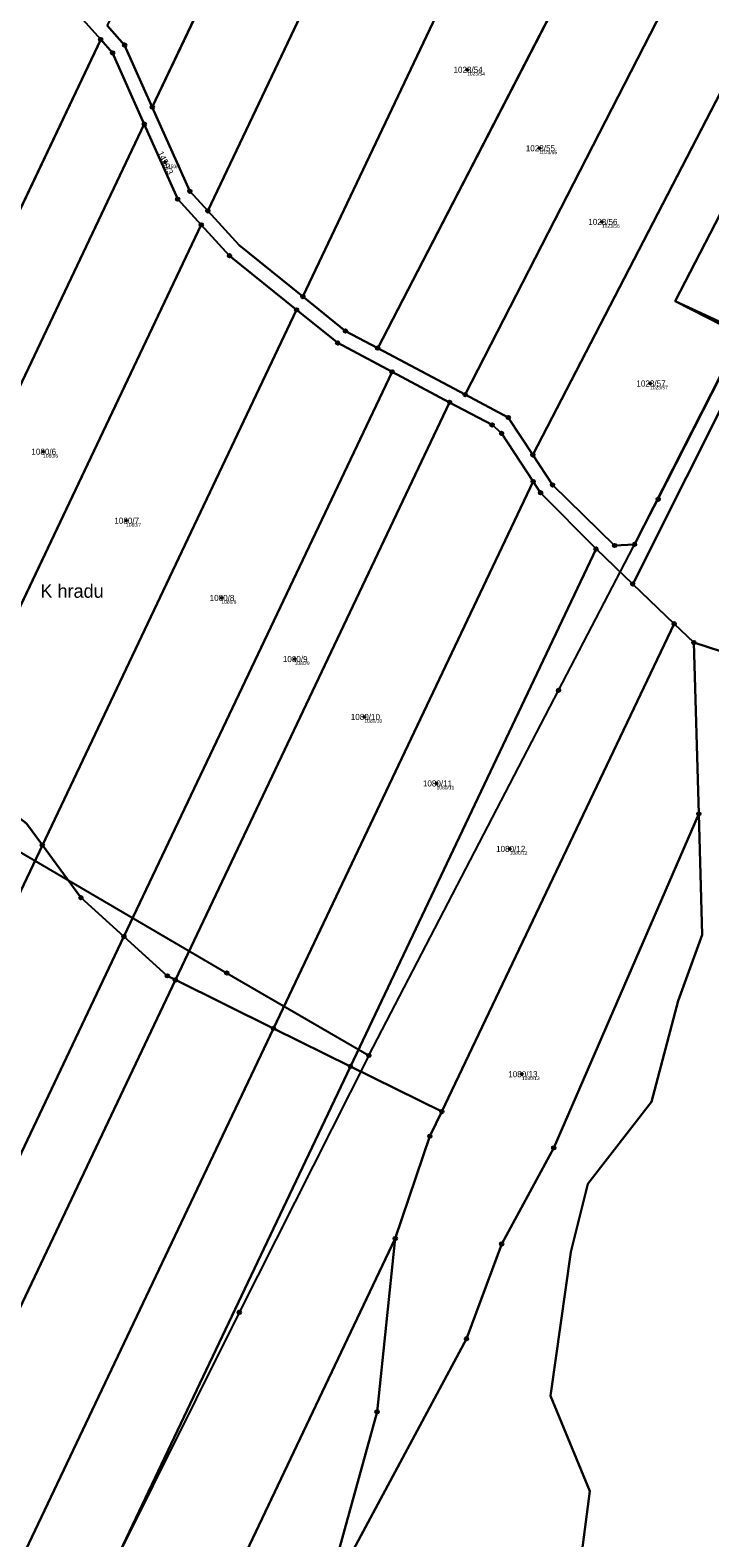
# Model space of a CAD drawing. Extents: x -761891 to -756141, y -1178507 to -1171885.
# Drawn here: x -759047.8 to -758856.6, y -1173401.7 to -1172977.6 of the extents above; entities that cross this region are included whole.
import ezdxf

# ---------------------------------------------------------------- set-up
doc = ezdxf.new("R2010")
doc.units = 0
for name, color, linetype in [('Definiční body', 7, 'Continuous'), ('Hranice parcel', 7, 'Continuous'), ('Parcelní čísla', 7, 'Continuous'), ('Polygon parcely', 7, 'Continuous'), ('Pop  PČ popisy', 7, 'Continuous'), ('Poz předměty', 7, 'Continuous'), ('Značky bodu BP', 7, 'Continuous')]:
    doc.layers.add(name, color=color, linetype=linetype)

msp = doc.modelspace()

# ---------------------------------------------------------------- linework, layer by layer
at = {"layer": 'Definiční body'}
for centre in [(-758924.89, -1172988.79), (-758904.55, -1173010.87), (-759009.84, -1173014.81), (-758886.97, -1173031.58), (-758873.43, -1173077.03), (-759044.18, -1173096.21), (-759020.83, -1173115.62), (-758994.02, -1173137.34), (-758973.43, -1173154.55), (-758953.78, -1173170.81), (-758933.49, -1173189.53), (-758912.9, -1173207.93), (-758909.48, -1173271.3)]:
    msp.add_circle(centre, 0.25, dxfattribs=at)
at = {"layer": 'Hranice parcel'}
for p, q in [((-758941.15, -1172847.07), (-759013.46, -1172999.31)), ((-758997.84, -1173028.51), (-758922.19, -1172869.19)), ((-758897.84, -1172898.31), (-758971.1, -1173052.59)), ((-758950.06, -1173067.08), (-758876.21, -1172924.39)), ((-758925.42, -1173080.16), (-758857.25, -1172947.32)), ((-758838.53, -1172965.97), (-758906.41, -1173097.14)), ((-759110.27, -1173153.54), (-759027.99, -1172980.29)), ((-759093.02, -1173166.82), (-759015.72, -1173004.07)), ((-758853.66, -1173029.42), (-758866.34, -1173053.92)), ((-758999.7, -1173032.41), (-759071.43, -1173183.44)), ((-758972.87, -1173056.3), (-759044.39, -1173206.89)), ((-758866.34, -1173053.92), (-758848.76, -1173062.86)), ((-758866.34, -1173053.92), (-758785.78, -1173091.07)), ((-758925.42, -1173080.16), (-758950.06, -1173067.08)), ((-759021.44, -1173232.6), (-758946, -1173073.76)), ((-758946, -1173073.76), (-758929.82, -1173082.35)), ((-758929.82, -1173082.35), (-759006.97, -1173244.78)), ((-758979.37, -1173258.41), (-758906.31, -1173104.59)), ((-758888.62, -1173123.58), (-758957.74, -1173269.1)), ((-758888.62, -1173123.58), (-758878.3, -1173133.45)), ((-758866.65, -1173144.6), (-758878.3, -1173133.45)), ((-758866.65, -1173144.6), (-758932, -1173281.82)), ((-758861.12, -1173149.89), (-758866.65, -1173144.6)), ((-758861.12, -1173149.89), (-758859.72, -1173198.1)), ((-759006.97, -1173244.78), (-758979.37, -1173258.41)), ((-758957.74, -1173269.1), (-758979.37, -1173258.41)), ((-758932, -1173281.82), (-758957.74, -1173269.1))]:
    msp.add_line(p, q, dxfattribs=at)
for points in [[(-759027.99, -1172980.29), (-759042.3, -1172964.23), (-759048.6, -1172956.13)], [(-759013.46, -1172999.31), (-759021.24, -1172981.85), (-759026.12, -1172976.37)], [(-759027.99, -1172980.29), (-759024.64, -1172984.05), (-759015.72, -1173004.07)], [(-758997.84, -1173028.51), (-759002.92, -1173022.98), (-759013.46, -1172999.31)], [(-759015.72, -1173004.07), (-759006.31, -1173025.2), (-758999.7, -1173032.41)], [(-758971.1, -1173052.59), (-758989, -1173038.15), (-758997.84, -1173028.51)], [(-758999.7, -1173032.41), (-758991.74, -1173041.08), (-758972.87, -1173056.3)], [(-758950.06, -1173067.08), (-758959.1, -1173062.27), (-758971.1, -1173052.59)], [(-758972.87, -1173056.3), (-758961.31, -1173065.63), (-758946, -1173073.76)], [(-758848.76, -1173062.86), (-758850.91, -1173069.44), (-758877.82, -1173122.28), (-758883.39, -1173122.61), (-758900.88, -1173105.58), (-758906.41, -1173097.14)], [(-758878.3, -1173133.45), (-758848.06, -1173073.24), (-758843.53, -1173071.28), (-758773.57, -1173106.7), (-758665.79, -1173159.07), (-758658.28, -1173162.49), (-758647.4, -1173162.69)], [(-758929.82, -1173082.35), (-758917.87, -1173088.7), (-758915.19, -1173091.03), (-758906.31, -1173104.59)], [(-758906.41, -1173097.14), (-758913.32, -1173086.59), (-758925.42, -1173080.16)], [(-758906.31, -1173104.59), (-758904.23, -1173107.77), (-758888.62, -1173123.58)], [(-758644.5, -1173204.69), (-758658.52, -1173215.8), (-758759.68, -1173182.89), (-758861.12, -1173149.89)], [(-759044.39, -1173206.89), (-759048.85, -1173200.83), (-759071.43, -1173183.44)], [(-758859.72, -1173198.1), (-758900.52, -1173292.02), (-758915.17, -1173319.04), (-758925.08, -1173345.71), (-758965.24, -1173420.52)], [(-758859.72, -1173198.1), (-758858.73, -1173232.12), (-758865.56, -1173250.71), (-758873.01, -1173279.12), (-758890.92, -1173302.15), (-758895.68, -1173321.35), (-758901.45, -1173361.74), (-758890.41, -1173388.63), (-758893.42, -1173412.3), (-758898.81, -1173424.5), (-758905.09, -1173443.91), (-758901.66, -1173460.48), (-758880.6, -1173490.07), (-758873.18, -1173516.28)], [(-759044.39, -1173206.89), (-759120.74, -1173367.64), (-759198.13, -1173530.58), (-759274.48, -1173691.33)], [(-759021.44, -1173232.6), (-759033.54, -1173221.64), (-759044.39, -1173206.89)], [(-759021.44, -1173232.6), (-759093.6, -1173384.53), (-759170.13, -1173545.66), (-759245.99, -1173705.38)], [(-759006.97, -1173244.78), (-759009.25, -1173243.65), (-759021.44, -1173232.6)], [(-759006.97, -1173244.78), (-759077.69, -1173393.68), (-759154.01, -1173554.37), (-759229.58, -1173713.48)], [(-759201.98, -1173727.1), (-759126.86, -1173568.94), (-759050.89, -1173408.99), (-758979.37, -1173258.41)], [(-758957.74, -1173269.1), (-759029.82, -1173420.86), (-759105.6, -1173580.41), (-759180.34, -1173737.77)], [(-758932, -1173281.82), (-758935.4, -1173288.74), (-758945.12, -1173317.54)], [(-758945.12, -1173317.54), (-759013.75, -1173462.04), (-759082.84, -1173607.51), (-759151.47, -1173752.01)], [(-758945.12, -1173317.54), (-758950.22, -1173366.25), (-758965.24, -1173420.52)]]:
    msp.add_lwpolyline(points, dxfattribs=at)
at = {"layer": 'Polygon parcely'}
for points in [[(-759026.12, -1172976.37), (-759021.24, -1172981.85), (-759013.46, -1172999.31), (-758941.15, -1172847.07), (-758952.31, -1172834.05), (-758956.31, -1172829.39)], [(-758941.15, -1172847.07), (-759013.46, -1172999.31), (-759002.92, -1173022.98), (-758997.84, -1173028.51), (-758922.19, -1172869.19)], [(-758922.19, -1172869.19), (-758997.84, -1173028.51), (-758989, -1173038.15), (-758971.1, -1173052.59), (-758897.84, -1172898.31), (-758917.29, -1172874.91)], [(-758876.21, -1172924.39), (-758885.77, -1172912.83), (-758897.84, -1172898.31), (-758971.1, -1173052.59), (-758959.1, -1173062.27), (-758950.06, -1173067.08)], [(-758925.42, -1173080.16), (-758857.25, -1172947.32), (-758876.21, -1172924.39), (-758950.06, -1173067.08)], [(-758838.53, -1172965.97), (-758857.25, -1172947.32), (-758925.42, -1173080.16), (-758913.32, -1173086.59), (-758906.41, -1173097.14)], [(-759048.6, -1172956.13), (-759133.77, -1173135.44), (-759110.27, -1173153.54), (-759027.99, -1172980.29), (-759042.3, -1172964.23)], [(-758906.41, -1173097.14), (-758900.88, -1173105.58), (-758883.39, -1173122.61), (-758877.82, -1173122.28), (-758850.91, -1173069.44), (-758848.76, -1173062.86), (-758866.34, -1173053.92), (-758853.66, -1173029.42), (-758844.2, -1173011.35), (-758837.88, -1172999.69), (-758827.32, -1172977.14), (-758838.53, -1172965.97)], [(-759093.02, -1173166.82), (-759015.72, -1173004.07), (-759024.64, -1172984.05), (-759027.99, -1172980.29), (-759110.27, -1173153.54)], [(-758999.7, -1173032.41), (-759006.31, -1173025.2), (-759015.72, -1173004.07), (-759093.02, -1173166.82), (-759071.43, -1173183.44)], [(-758866.34, -1173053.92), (-758785.78, -1173091.07), (-758774.68, -1173070.97), (-758781.77, -1173067.24), (-758853.66, -1173029.42)], [(-759071.43, -1173183.44), (-759048.85, -1173200.83), (-759044.39, -1173206.89), (-758972.87, -1173056.3), (-758991.74, -1173041.08), (-758999.7, -1173032.41)], [(-759044.39, -1173206.89), (-759033.54, -1173221.64), (-759021.44, -1173232.6), (-758946, -1173073.76), (-758961.31, -1173065.63), (-758972.87, -1173056.3)], [(-758785.78, -1173091.07), (-758866.34, -1173053.92), (-758848.76, -1173062.86), (-758787.42, -1173094.05)], [(-758929.82, -1173082.35), (-758946, -1173073.76), (-759021.44, -1173232.6), (-759009.25, -1173243.65), (-759006.97, -1173244.78)], [(-758861.12, -1173149.89), (-758759.68, -1173182.89), (-758658.52, -1173215.8), (-758644.5, -1173204.69), (-758647.4, -1173162.69), (-758658.28, -1173162.49), (-758665.79, -1173159.07), (-758773.57, -1173106.7), (-758843.53, -1173071.28), (-758848.06, -1173073.24), (-758878.3, -1173133.45), (-758866.65, -1173144.6)], [(-758979.37, -1173258.41), (-758906.31, -1173104.59), (-758915.19, -1173091.03), (-758917.87, -1173088.7), (-758929.82, -1173082.35), (-759006.97, -1173244.78)], [(-758888.62, -1173123.58), (-758904.23, -1173107.77), (-758906.31, -1173104.59), (-758979.37, -1173258.41), (-758957.74, -1173269.1)], [(-758957.74, -1173269.1), (-758932, -1173281.82), (-758866.65, -1173144.6), (-758878.3, -1173133.45), (-758888.62, -1173123.58)], [(-758866.65, -1173144.6), (-758932, -1173281.82), (-758935.4, -1173288.74), (-758945.12, -1173317.54), (-758950.22, -1173366.25), (-758965.24, -1173420.52), (-758925.08, -1173345.71), (-758915.17, -1173319.04), (-758900.52, -1173292.02), (-758859.72, -1173198.1), (-758861.12, -1173149.89)], [(-759071.43, -1173183.44), (-759149.49, -1173347.79), (-759227.35, -1173511.72), (-759305.41, -1173676.07), (-759274.48, -1173691.33), (-759198.13, -1173530.58), (-759120.74, -1173367.64), (-759044.39, -1173206.89), (-759048.85, -1173200.83)], [(-759198.13, -1173530.58), (-759274.48, -1173691.33), (-759245.99, -1173705.38), (-759170.13, -1173545.66), (-759093.6, -1173384.53), (-759021.44, -1173232.6), (-759033.54, -1173221.64), (-759044.39, -1173206.89), (-759120.74, -1173367.64)], [(-759093.6, -1173384.53), (-759170.13, -1173545.66), (-759245.99, -1173705.38), (-759229.58, -1173713.48), (-759154.01, -1173554.37), (-759077.69, -1173393.68), (-759006.97, -1173244.78), (-759009.25, -1173243.65), (-759021.44, -1173232.6)], [(-759201.98, -1173727.1), (-759126.86, -1173568.94), (-759050.89, -1173408.99), (-758979.37, -1173258.41), (-759006.97, -1173244.78), (-759077.69, -1173393.68), (-759154.01, -1173554.37), (-759229.58, -1173713.48)], [(-758979.37, -1173258.41), (-759050.89, -1173408.99), (-759126.86, -1173568.94), (-759201.98, -1173727.1), (-759180.34, -1173737.77), (-759105.6, -1173580.41), (-759029.82, -1173420.86), (-758957.74, -1173269.1)], [(-758957.74, -1173269.1), (-759029.82, -1173420.86), (-759105.6, -1173580.41), (-759180.34, -1173737.77), (-759151.47, -1173752.01), (-759082.84, -1173607.51), (-759013.75, -1173462.04), (-758945.12, -1173317.54), (-758935.4, -1173288.74), (-758932, -1173281.82)], [(-759082.84, -1173607.51), (-759151.47, -1173752.01), (-759130.78, -1173762.22), (-759127.38, -1173761.18), (-759057.98, -1173615.46), (-758988.49, -1173469.55), (-758975.59, -1173462.41), (-758965.24, -1173420.52), (-758950.22, -1173366.25), (-758945.12, -1173317.54), (-759013.75, -1173462.04)]]:
    msp.add_lwpolyline(points, close=True, dxfattribs=at)
for points in [[(-759042.3, -1172964.23), (-759027.99, -1172980.29), (-759024.64, -1172984.05), (-759015.72, -1173004.07), (-759006.31, -1173025.2), (-758999.7, -1173032.41), (-758991.74, -1173041.08), (-758972.87, -1173056.3), (-758961.31, -1173065.63), (-758946, -1173073.76), (-758929.82, -1173082.35), (-758917.87, -1173088.7), (-758915.19, -1173091.03), (-758906.31, -1173104.59), (-758904.23, -1173107.77), (-758888.62, -1173123.58), (-758878.3, -1173133.45), (-758848.06, -1173073.24)], [(-758850.91, -1173069.44), (-758877.82, -1173122.28), (-758883.39, -1173122.61), (-758900.88, -1173105.58), (-758906.41, -1173097.14), (-758913.32, -1173086.59), (-758925.42, -1173080.16), (-758950.06, -1173067.08), (-758959.1, -1173062.27), (-758971.1, -1173052.59), (-758989, -1173038.15), (-758997.84, -1173028.51), (-759002.92, -1173022.98), (-759013.46, -1172999.31), (-759021.24, -1172981.85), (-759026.12, -1172976.37)], [(-758759.68, -1173182.89), (-758861.12, -1173149.89), (-758859.72, -1173198.1), (-758858.73, -1173232.12), (-758865.56, -1173250.71), (-758873.01, -1173279.12), (-758890.92, -1173302.15), (-758895.68, -1173321.35), (-758901.45, -1173361.74), (-758890.41, -1173388.63), (-758893.42, -1173412.3), (-758898.81, -1173424.5), (-758905.09, -1173443.91), (-758901.66, -1173460.48), (-758880.6, -1173490.07), (-758873.18, -1173516.28), (-758865.11, -1173525.9), (-758839.06, -1173536.8)], [(-758893.42, -1173412.3), (-758890.41, -1173388.63), (-758901.45, -1173361.74), (-758895.68, -1173321.35), (-758890.92, -1173302.15), (-758873.01, -1173279.12), (-758865.56, -1173250.71), (-758858.73, -1173232.12), (-758859.72, -1173198.1), (-758900.52, -1173292.02), (-758915.17, -1173319.04), (-758925.08, -1173345.71), (-758965.24, -1173420.52)]]:
    msp.add_lwpolyline(points, dxfattribs=at)
at = {"layer": 'Poz předměty'}
for p, q in [((-758871.14, -1173109.61), (-758848.13, -1173064.46)), ((-758899.17, -1173163.34), (-758871.14, -1173109.61)), ((-758952.54, -1173266.06), (-758899.17, -1173163.34)), ((-759053.67, -1173207.1), (-758992.51, -1173242.85)), ((-758992.51, -1173242.85), (-758952.54, -1173266.06)), ((-758952.54, -1173266.06), (-758988.98, -1173338.31)), ((-758988.98, -1173338.31), (-759040.29, -1173441.08))]:
    msp.add_line(p, q, dxfattribs=at)
for centre, radius in [((-758871.14, -1173109.61), 0.5), ((-758871.14, -1173109.61), 0.4), ((-758871.14, -1173109.61), 0.3), ((-758871.14, -1173109.61), 0.2), ((-758871.14, -1173109.61), 0.1), ((-758899.17, -1173163.34), 0.5), ((-758899.17, -1173163.34), 0.4), ((-758899.17, -1173163.34), 0.3), ((-758899.17, -1173163.34), 0.2), ((-758899.17, -1173163.34), 0.1), ((-758992.51, -1173242.85), 0.5), ((-758992.51, -1173242.85), 0.4), ((-758992.51, -1173242.85), 0.3), ((-758992.51, -1173242.85), 0.2), ((-758992.51, -1173242.85), 0.1), ((-758952.54, -1173266.06), 0.5), ((-758952.54, -1173266.06), 0.4), ((-758952.54, -1173266.06), 0.3), ((-758952.54, -1173266.06), 0.2), ((-758952.54, -1173266.06), 0.1), ((-758988.98, -1173338.31), 0.5), ((-758988.98, -1173338.31), 0.4), ((-758988.98, -1173338.31), 0.3), ((-758988.98, -1173338.31), 0.2), ((-758988.98, -1173338.31), 0.1)]:
    msp.add_circle(centre, radius, dxfattribs=at)
at = {"layer": 'Značky bodu BP'}
for centre, radius in [((-759027.99, -1172980.29), 0.5), ((-759027.99, -1172980.29), 0.0303), ((-759021.24, -1172981.85), 0.5), ((-759024.64, -1172984.05), 0.5), ((-759024.64, -1172984.05), 0.0303), ((-759021.24, -1172981.85), 0.0303), ((-759013.46, -1172999.31), 0.5), ((-759013.46, -1172999.31), 0.0303), ((-759015.72, -1173004.07), 0.5), ((-759015.72, -1173004.07), 0.0303), ((-759002.92, -1173022.98), 0.5), ((-759002.92, -1173022.98), 0.0303), ((-759006.31, -1173025.2), 0.5), ((-759006.31, -1173025.2), 0.0303), ((-758997.84, -1173028.51), 0.5), ((-758999.7, -1173032.41), 0.5), ((-758997.84, -1173028.51), 0.0303), ((-758999.7, -1173032.41), 0.0303), ((-758991.74, -1173041.08), 0.5), ((-758991.74, -1173041.08), 0.0303), ((-758971.1, -1173052.59), 0.5), ((-758971.1, -1173052.59), 0.0303), ((-758972.87, -1173056.3), 0.5), ((-758972.87, -1173056.3), 0.0303), ((-758959.1, -1173062.27), 0.5), ((-758961.31, -1173065.63), 0.5), ((-758961.31, -1173065.63), 0.0303), ((-758959.1, -1173062.27), 0.0303), ((-758950.06, -1173067.08), 0.5), ((-758950.06, -1173067.08), 0.0303), ((-758946, -1173073.76), 0.5), ((-758946, -1173073.76), 0.0303), ((-758929.82, -1173082.35), 0.5), ((-758929.82, -1173082.35), 0.0303), ((-758925.42, -1173080.16), 0.5), ((-758925.42, -1173080.16), 0.0303), ((-758913.32, -1173086.59), 0.5), ((-758913.32, -1173086.59), 0.0303), ((-758917.87, -1173088.7), 0.5), ((-758917.87, -1173088.7), 0.0303), ((-758915.19, -1173091.03), 0.5), ((-758915.19, -1173091.03), 0.0303), ((-758906.41, -1173097.14), 0.5), ((-758906.41, -1173097.14), 0.0303), ((-758906.31, -1173104.59), 0.5), ((-758906.31, -1173104.59), 0.0303), ((-758904.23, -1173107.77), 0.5), ((-758904.23, -1173107.77), 0.0303), ((-758900.88, -1173105.58), 0.5), ((-758900.88, -1173105.58), 0.0303), ((-758888.62, -1173123.58), 0.5), ((-758888.62, -1173123.58), 0.0303), ((-758883.39, -1173122.61), 0.5), ((-758883.39, -1173122.61), 0.0303), ((-758877.82, -1173122.28), 0.5), ((-758877.82, -1173122.28), 0.0303), ((-758878.3, -1173133.45), 0.5), ((-758878.3, -1173133.45), 0.0303), ((-758866.65, -1173144.6), 0.5), ((-758866.65, -1173144.6), 0.0303), ((-758861.12, -1173149.89), 0.5), ((-758861.12, -1173149.89), 0.0303), ((-758859.72, -1173198.1), 0.5), ((-758859.72, -1173198.1), 0.0303), ((-759044.39, -1173206.89), 0.5), ((-759044.39, -1173206.89), 0.0303), ((-759033.54, -1173221.64), 0.5), ((-759033.54, -1173221.64), 0.0303), ((-759021.44, -1173232.6), 0.5), ((-759021.44, -1173232.6), 0.0303), ((-759009.25, -1173243.65), 0.5), ((-759009.25, -1173243.65), 0.0303), ((-759006.97, -1173244.78), 0.5), ((-759006.97, -1173244.78), 0.0303), ((-758979.37, -1173258.41), 0.5), ((-758979.37, -1173258.41), 0.0303), ((-758957.74, -1173269.1), 0.5), ((-758957.74, -1173269.1), 0.0303), ((-758932, -1173281.82), 0.5), ((-758932, -1173281.82), 0.0303), ((-758935.4, -1173288.74), 0.5), ((-758935.4, -1173288.74), 0.0303), ((-758900.52, -1173292.02), 0.5), ((-758900.52, -1173292.02), 0.0303), ((-758945.12, -1173317.54), 0.5), ((-758945.12, -1173317.54), 0.0303), ((-758915.17, -1173319.04), 0.5), ((-758915.17, -1173319.04), 0.0303), ((-758925.08, -1173345.71), 0.5), ((-758925.08, -1173345.71), 0.0303), ((-758950.22, -1173366.25), 0.5), ((-758950.22, -1173366.25), 0.0303)]:
    msp.add_circle(centre, radius, dxfattribs=at)

# ---------------------------------------------------------------- texts
at = {"layer": 'Definiční body'}
for s, p in [('1023/54', (-758924.89, -1172990.45)), ('1023/55', (-758904.55, -1173012.53)), ('1450/3', (-759009.84, -1173016.47)), ('1023/56', (-758886.97, -1173033.24)), ('1023/57', (-758873.43, -1173078.69)), ('1080/6', (-759044.18, -1173097.87)), ('1080/7', (-759020.83, -1173117.28)), ('1080/8', (-758994.02, -1173139)), ('1080/9', (-758973.43, -1173156.21)), ('1080/10', (-758953.78, -1173172.47)), ('1080/11', (-758933.49, -1173191.19)), ('1080/12', (-758912.9, -1173209.59)), ('1080/13', (-758909.48, -1173272.96))]:
    msp.add_text(s, height=1, dxfattribs=at).set_placement(p)
at = {"layer": 'Parcelní čísla'}
for s, p in [('1023/54', (-758928.73, -1172989.64)), ('1023/55', (-758908.39, -1173011.72)), ('1023/56', (-758890.81, -1173032.43)), ('1023/57', (-758877.27, -1173077.88)), ('1080/6', (-759047.48, -1173097.06)), ('1080/7', (-759024.14, -1173116.47)), ('1080/8', (-758997.33, -1173138.19)), ('1080/9', (-758976.73, -1173155.4)), ('1080/10', (-758957.62, -1173171.66)), ('1080/11', (-758937.33, -1173190.38)), ('1080/12', (-758916.74, -1173208.78)), ('1080/13', (-758913.32, -1173272.15))]:
    msp.add_text(s, height=1.7, dxfattribs=at).set_placement(p)
msp.add_text('1450/3', height=1.7, rotation=296, dxfattribs=at).set_placement((-759012.05, -1173012.21))
at = {"layer": 'Pop  PČ popisy'}
msp.add_text('K hradu', height=3.8, dxfattribs=at).set_placement((-759044.94, -1173137.3))

doc.saveas('drawing.dxf')
